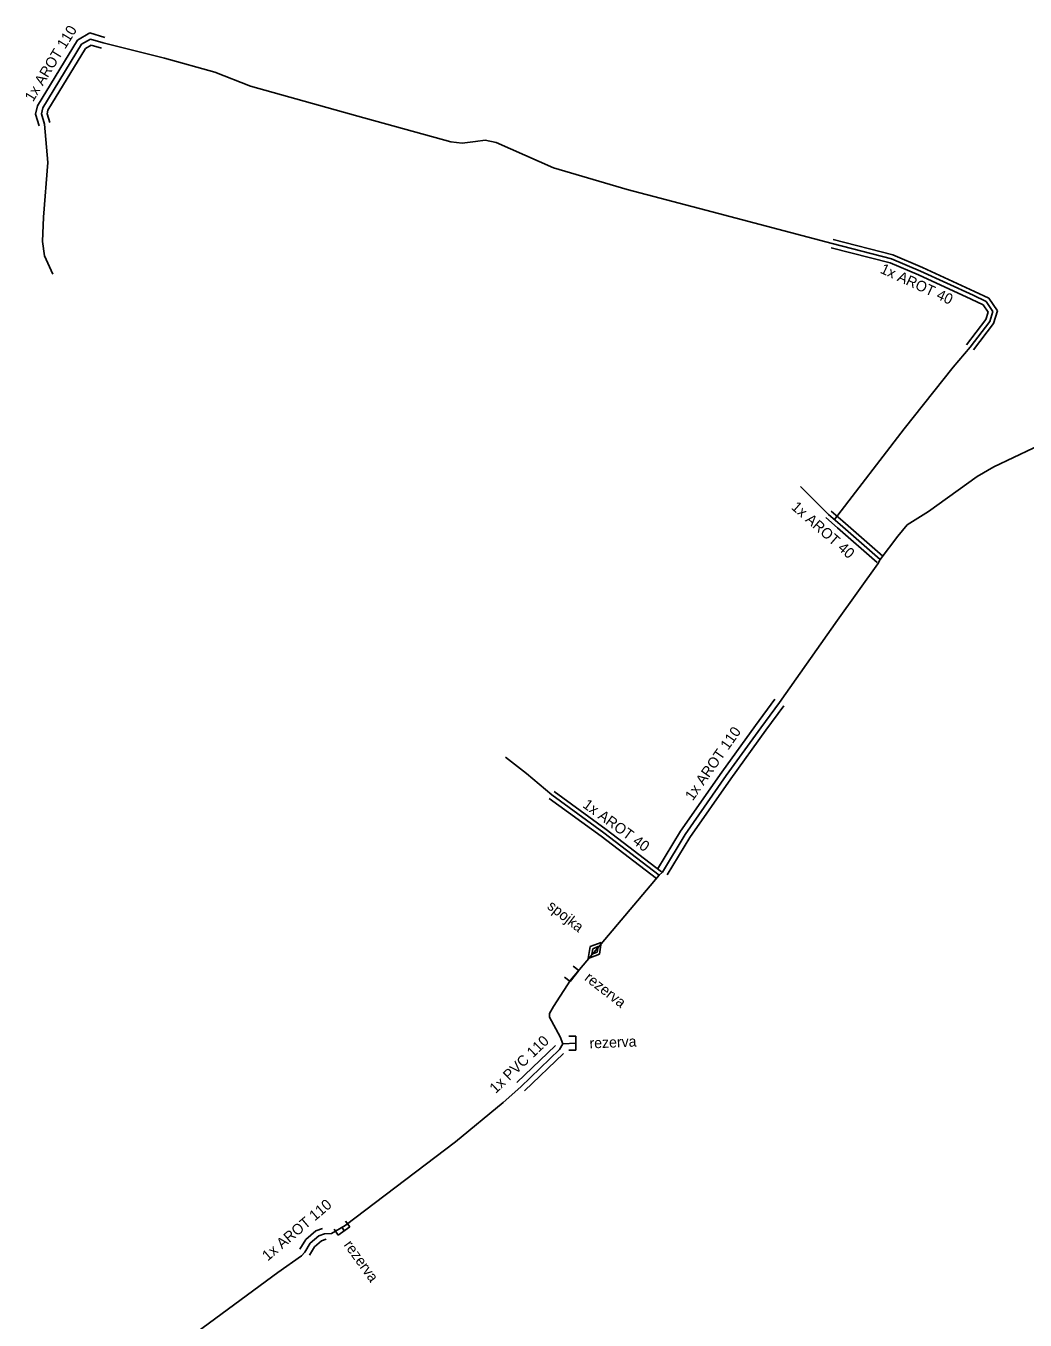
# Model space of a CAD drawing. Extents: x -651943 to -618711, y -1138561 to -1100552.
# Drawn here: x -651038.1 to -650967, y -1113331.3 to -1113239.2 of the extents above; entities that cross this region are included whole.
import ezdxf

# ---------------------------------------------------------------- set-up
doc = ezdxf.new("R2010")
doc.units = 0
doc.layers.add('KT trasa', color=7, linetype='Continuous')
doc.layers.add('KT zařízení', color=7, linetype='Continuous')

# ---------------------------------------------------------------- blocks, each defined once
blk = doc.blocks.new('TVSPO_1')
at = {"layer": 'KT zařízení'}
for p, q in [((-0.074, 0.0016), (-0.0005, 0.0439)), ((-0.0005, -0.0409), (-0.074, 0.0016)), ((-0.0353, -0.0001), (0, 0.0203)), ((-0.0005, 0.0439), (0.0728, 0.0015)), ((0.0728, 0.0015), (-0.0005, -0.0409)), ((0, 0.0203), (0.0353, 0.0001)), ((0.0353, 0.0001), (0, -0.0204)), ((0, -0.0204), (-0.0353, -0.0001))]:
    blk.add_line(p, q, dxfattribs=at)
blk = doc.blocks.new('TVREZ')
at = {"layer": 'KT zařízení'}
for p, q in [((-0.05, 0.05), (0, 0.05)), ((0, -0.05), (0, 0.05)), ((-0.05, -0.05), (0, -0.05))]:
    blk.add_line(p, q, dxfattribs=at)

msp = doc.modelspace()

# ---------------------------------------------------------------- linework, layer by layer
at = {"layer": 'KT trasa'}
for p, q in [((-651033.513, -1113240.1), (-651034.153, -1113240.47)), ((-651032.613, -1113240.37), (-651033.513, -1113240.1)), ((-651028.253, -1113241.45), (-651032.613, -1113240.37)), ((-651034.153, -1113240.47), (-651036.913, -1113245)), ((-651024.663, -1113242.46), (-651028.253, -1113241.45)), ((-651022.123, -1113243.45), (-651024.663, -1113242.46)), ((-651014.483, -1113245.58), (-651022.123, -1113243.45)), ((-651036.913, -1113245), (-651037.013, -1113245.43)), ((-651037.013, -1113245.43), (-651036.783, -1113246.15)), ((-651007.873, -1113247.41), (-651014.483, -1113245.58)), ((-651036.783, -1113246.15), (-651036.563, -1113248.89)), ((-651007.053, -1113247.5), (-651007.873, -1113247.41)), ((-651006.123, -1113247.4), (-651007.053, -1113247.5)), ((-651005.423, -1113247.29), (-651006.123, -1113247.4)), ((-651004.643, -1113247.46), (-651005.423, -1113247.29)), ((-651000.553, -1113249.27), (-651004.643, -1113247.46)), ((-651036.563, -1113248.89), (-651036.863, -1113252.78)), ((-650995.323, -1113250.82), (-651000.553, -1113249.27)), ((-650989.273, -1113252.39), (-650995.323, -1113250.82)), ((-651036.863, -1113252.78), (-651036.943, -1113254.51)), ((-650980.728, -1113254.66), (-650989.273, -1113252.39)), ((-651036.943, -1113254.51), (-651036.793, -1113255.54)), ((-650976.503, -1113255.74), (-650980.728, -1113254.66)), ((-651036.793, -1113255.54), (-651036.199, -1113256.843)), ((-650974.443, -1113256.62), (-650976.503, -1113255.74)), ((-650970.703, -1113258.34), (-650974.443, -1113256.62)), ((-650969.763, -1113258.78), (-650970.703, -1113258.34)), ((-650969.283, -1113259.49), (-650969.763, -1113258.78)), ((-650969.513, -1113260.2), (-650969.283, -1113259.49)), ((-650970.913, -1113262.04), (-650969.513, -1113260.2)), ((-650972.123, -1113263.46), (-650970.913, -1113262.04)), ((-650975.593, -1113267.84), (-650972.123, -1113263.46)), ((-650980.559, -1113274.308), (-650975.593, -1113267.84)), ((-650969.233, -1113270.55), (-650965.033, -1113268.55)), ((-650970.413, -1113271.25), (-650969.233, -1113270.55)), ((-650973.883, -1113273.74), (-650970.413, -1113271.25)), ((-650980.983, -1113273.94), (-650982.988, -1113271.959)), ((-650980.153, -1113274.66), (-650980.983, -1113273.94)), ((-650975.393, -1113274.69), (-650973.883, -1113273.74)), ((-650977.323, -1113277.14), (-650980.153, -1113274.66)), ((-650976.053, -1113275.49), (-650975.393, -1113274.69)), ((-650977.323, -1113277.14), (-650976.053, -1113275.49)), ((-650977.473, -1113277.45), (-650977.323, -1113277.14)), ((-650980.353, -1113281.46), (-650977.473, -1113277.45)), ((-650984.483, -1113287.32), (-650980.353, -1113281.46)), ((-650985.813, -1113289.14), (-650984.483, -1113287.32)), ((-650988.263, -1113292.53), (-650985.813, -1113289.14)), ((-651003.987, -1113291.213), (-651002.483, -1113292.39)), ((-651002.483, -1113292.39), (-651000.693, -1113293.91)), ((-650991.183, -1113296.72), (-650988.263, -1113292.53)), ((-651000.693, -1113293.91), (-650996.983, -1113296.61)), ((-650993.043, -1113299.61), (-650996.983, -1113296.61)), ((-650992.813, -1113299.4), (-650991.183, -1113296.72)), ((-650999.353, -1113307.09), (-650993.043, -1113299.61)), ((-650993.043, -1113299.61), (-650992.813, -1113299.4)), ((-651000.563, -1113308.96), (-650999.353, -1113307.09)), ((-651000.843, -1113309.46), (-651000.563, -1113308.96)), ((-651000.843, -1113309.74), (-651000.843, -1113309.46)), ((-651000.093, -1113311.14), (-651000.843, -1113309.74)), ((-650999.903, -1113311.62), (-651000.093, -1113311.14)), ((-651002.893, -1113314.68), (-651000.133, -1113312.03)), ((-651000.133, -1113312.03), (-650999.903, -1113311.62)), ((-650999.903, -1113311.62), (-650998.963, -1113311.58)), ((-651004.143, -1113315.8), (-651002.893, -1113314.68)), ((-651007.543, -1113318.6), (-651004.143, -1113315.8)), ((-651015.393, -1113324.57), (-651007.543, -1113318.6)), ((-651017.273, -1113325.3), (-651016.873, -1113325.16)), ((-651016.873, -1113325.16), (-651016.373, -1113325.13)), ((-651016.373, -1113325.13), (-651015.393, -1113324.57)), ((-651015.617, -1113324.698), (-651015.473, -1113324.95)), ((-651018.263, -1113326.46), (-651017.883, -1113325.82)), ((-651017.883, -1113325.82), (-651017.273, -1113325.3)), ((-651020.183, -1113327.9), (-651018.503, -1113326.73)), ((-651018.503, -1113326.73), (-651018.263, -1113326.46)), ((-651027.313, -1113333.15), (-651020.183, -1113327.9))]:
    msp.add_line(p, q, dxfattribs=at)
at = {"layer": 'KT zařízení'}
for p, q in [((-651034.448, -1113240.174), (-651037.294, -1113244.846)), ((-651033.57, -1113239.666), (-651034.448, -1113240.174)), ((-651032.505, -1113239.986), (-651033.57, -1113239.666)), ((-651033.871, -1113240.765), (-651036.545, -1113245.153)), ((-651033.469, -1113240.533), (-651033.871, -1113240.765)), ((-651032.734, -1113240.753), (-651033.469, -1113240.533)), ((-651037.294, -1113244.846), (-651037.434, -1113245.447)), ((-651037.434, -1113245.447), (-651037.171, -1113246.271)), ((-651036.545, -1113245.153), (-651036.605, -1113245.412)), ((-651036.605, -1113245.412), (-651036.408, -1113246.028)), ((-650976.604, -1113256.025), (-650980.809, -1113254.95)), ((-650976.415, -1113255.454), (-650980.66, -1113254.369)), ((-650974.588, -1113256.886), (-650976.604, -1113256.025)), ((-650974.311, -1113256.353), (-650976.415, -1113255.454)), ((-650970.827, -1113258.616), (-650974.588, -1113256.886)), ((-650970.592, -1113258.063), (-650974.311, -1113256.353)), ((-650969.972, -1113259.016), (-650970.827, -1113258.616)), ((-650969.567, -1113258.543), (-650970.592, -1113258.063)), ((-650968.959, -1113259.443), (-650969.567, -1113258.543)), ((-650969.62, -1113259.536), (-650969.972, -1113259.016)), ((-650969.79, -1113260.06), (-650969.62, -1113259.536)), ((-650969.249, -1113260.339), (-650968.959, -1113259.443)), ((-650971.158, -1113261.858), (-650969.79, -1113260.06)), ((-650970.681, -1113262.221), (-650969.249, -1113260.339)), ((-650980.342, -1113274.898), (-650981.186, -1113274.166)), ((-650979.977, -1113274.421), (-650980.793, -1113273.713)), ((-650977.132, -1113276.914), (-650979.977, -1113274.421)), ((-650977.527, -1113277.365), (-650980.342, -1113274.898)), ((-650986.192, -1113288.972), (-650984.812, -1113287.083)), ((-650985.447, -1113289.307), (-650984.167, -1113287.556)), ((-650988.589, -1113292.288), (-650986.192, -1113288.972)), ((-650987.95, -1113292.771), (-650985.447, -1113289.307)), ((-650991.52, -1113296.494), (-650988.589, -1113292.288)), ((-650990.859, -1113296.945), (-650987.95, -1113292.771)), ((-651000.523, -1113293.667), (-650996.813, -1113296.367)), ((-651000.876, -1113294.152), (-650997.166, -1113296.852)), ((-650992.868, -1113299.371), (-650996.808, -1113296.371)), ((-650993.161, -1113299.192), (-650991.52, -1113296.494)), ((-650993.231, -1113299.848), (-650997.171, -1113296.848)), ((-650992.478, -1113299.607), (-650990.859, -1113296.945)), ((-651003.177, -1113314.391), (-651000.417, -1113311.741)), ((-651002.622, -1113314.968), (-650999.862, -1113312.318)), ((-651018.199, -1113325.557), (-651017.482, -1113324.947)), ((-651017.482, -1113324.947), (-651017.012, -1113324.782)), ((-651018.613, -1113326.255), (-651018.199, -1113325.557)), ((-651017.926, -1113326.664), (-651017.58, -1113326.081)), ((-651017.58, -1113326.081), (-651017.077, -1113325.652)), ((-651017.077, -1113325.652), (-651016.747, -1113325.537))]:
    msp.add_line(p, q, dxfattribs=at)

# ---------------------------------------------------------------- block references
for name, p, xscale, yscale, rotation in [('TVSPO_1', (-650997.61, -1113304.98), 10.000000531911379, 10.000000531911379, 51.05364044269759), ('TVREZ', (-650999.07, -1113306.8), 10.000008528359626, 10.000008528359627, -37.88017851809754), ('TVREZ', (-651015.48, -1113324.95), 10.00001938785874, 10.000019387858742, -54.79279268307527)]:
    msp.add_blockref(name, p, dxfattribs=dict(at, xscale=xscale, yscale=yscale, rotation=rotation))
at = {"layer": 'KT zařízení', "xscale": 10, "yscale": 10}
msp.add_blockref('TVREZ', (-650998.97, -1113311.58), dxfattribs=at)

# ---------------------------------------------------------------- texts
at = {"layer": 'KT zařízení'}
for s, rotation, p in [('1x AROT 110', 58.65186, (-651037.612, -1113244.614)), ('1x AROT 40', 335.30263, (-650977.368, -1113256.72)), ('1x AROT 40', 318.7711, (-650983.692, -1113273.505)), ('1x AROT 110', 55.12884, (-650990.652, -1113294.373)), ('1x AROT 40', 323.95427, (-650998.542, -1113294.744)), ('spojka', 322.14511, (-651001.076, -1113301.943)), ('rezerva', 322.14511, (-650998.413, -1113307.051)), ('1x PVC 110', 43.83518, (-651004.683, -1113315.209)), ('rezerva', 2.43665, (-650997.986, -1113311.959)), ('1x AROT 110', 40.39004, (-651020.908, -1113327.125)), ('rezerva', 305.55899, (-651015.52, -1113325.942))]:
    msp.add_text(s, height=0.75, rotation=rotation, dxfattribs=at).set_placement(p)

doc.saveas('drawing.dxf')
